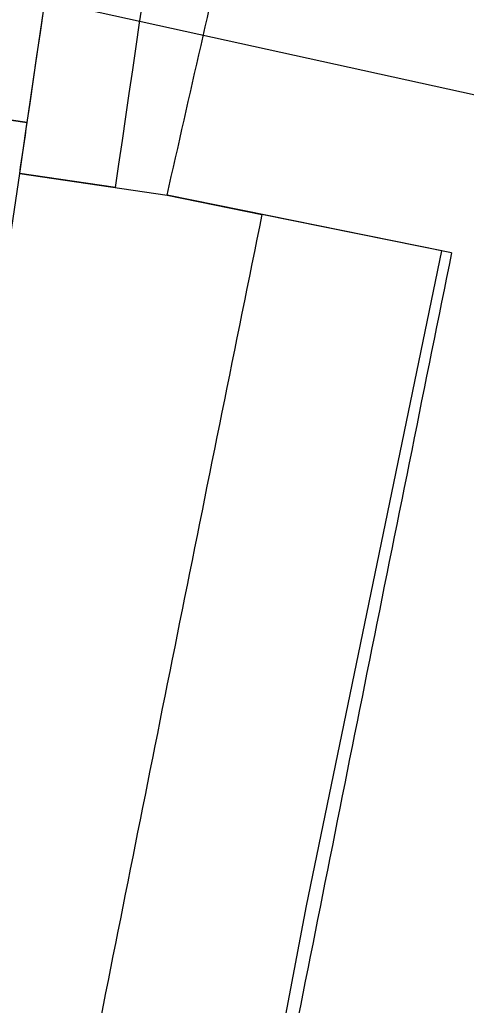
# Model space of a CAD drawing. Extents: x 14104283 to 14120882, y 8635219 to 8671666.
# Drawn here: x 14107988 to 14108015.7, y 8640015.4 to 8640076.6 of the extents above; entities that cross this region are included whole.
import ezdxf

# ---------------------------------------------------------------- set-up
doc = ezdxf.new("R2010")
doc.units = 0
for name, color, linetype in [('dsnNonPlotable', 7, 'Continuous'), ('dsnShadingPaved', 7, 'Continuous'), ('dsnStgShadingPrevPav', 7, 'Continuous')]:
    doc.layers.add(name, color=color, linetype=linetype)

msp = doc.modelspace()

# ---------------------------------------------------------------- linework, layer by layer
at = {"layer": 'dsnNonPlotable'}
msp.add_lwpolyline([(14107218.443, 8638642.326), (14107554.832, 8640173.306), (14108541.3, 8639956.558), (14108204.912, 8638425.579)], close=True, dxfattribs=at)
at = {"layer": 'dsnShadingPaved'}
msp.add_line((14108014.172, 8640062.238), (14107997.148, 8640065.691), dxfattribs=at)
msp.add_lwpolyline([(14107992.317, 8639951.987), (14107997.251, 8639976.55), (14108005.785, 8640021.617), (14108014.172, 8640062.238)], dxfattribs=at)
msp.add_open_spline([(14107997.148, 8640065.691), (14107997.849, 8640068.788), (14107999.25, 8640074.981), (14108001.362, 8640084.268), (14108003.48, 8640093.554), (14108005.606, 8640102.838), (14108007.739, 8640112.12), (14108009.88, 8640121.4), (14108012.029, 8640130.678), (14108014.184, 8640139.954), (14108016.347, 8640149.229), (14108018.518, 8640158.501), (14108020.696, 8640167.772), (14108022.881, 8640177.04), (14108025.074, 8640186.307), (14108027.275, 8640195.572), (14108029.482, 8640204.834), (14108031.698, 8640214.095), (14108033.92, 8640223.354), (14108036.15, 8640232.611), (14108038.387, 8640241.866), (14108039.885, 8640248.034), (14108040.634, 8640251.119)], degree=3, dxfattribs=at)
at = {"layer": 'dsnStgShadingPrevPav'}
for p, q in [((14107964.731, 8640073.679), (14107988.478, 8640070.203)), ((14107988.478, 8640070.203), (14107964.731, 8640073.679)), ((14107993.95, 8640066.16), (14107988.014, 8640067.031)), ((14108014.789, 8640062.113), (14108003.028, 8640064.498)), ((14107993.186, 8640015.442), (14107938.647, 8639740.604))]:
    msp.add_line(p, q, dxfattribs=at)
msp.add_lwpolyline([(14107988.014, 8640067.031), (14107997.148, 8640065.691), (14108003.028, 8640064.498)], dxfattribs=at)
for centre, radius, start, end in [((14098576.761, 8641447.78), 9512, 351.6535365, 352.2220766), ((14098576.761, 8641447.78), 9512, 351.6728455, 352.2220766), ((14098576.761, 8641447.78), 9518, 351.6535365, 352.2220766), ((14098576.761, 8641447.78), 9512, 351.6535365, 351.6728455), ((14098576.761, 8641447.78), 9512, 348.1761969, 351.6535365), ((14119581.229, 8637715.91), 11814, 168.5333791, 168.7760361), ((14119581.229, 8637715.91), 11814, 168.5333791, 168.7760361), ((14119581.229, 8637715.91), 11802, 168.5333791, 168.7760361)]:
    msp.add_arc(centre, radius, start, end, dxfattribs=at)

doc.saveas('drawing.dxf')
